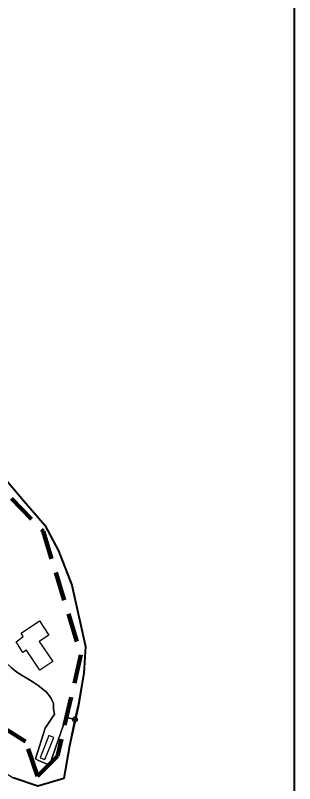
# Model space of a CAD drawing. Extents: x 645880 to 658994, y 884400 to 894744.
# Drawn here: x 658704 to 658994, y 890454 to 891254 of the extents above; entities that cross this region are included whole.
import ezdxf

# ---------------------------------------------------------------- set-up
doc = ezdxf.new("R2010")
doc.units = 0
doc.header["$LTSCALE"] = 10
doc.header["$PDMODE"] = 32
doc.header["$PDSIZE"] = 5
doc.linetypes.add('MEDIUM_DASHED', pattern=[4.5, 3, -1.5])
for name, color, linetype, lineweight in [('1', 7, 'Continuous', 25), ('15', 7, 'MEDIUM_DASHED', 100), ('55', 7, 'Continuous', 25), ('59', 7, 'Continuous', 40), ('62', 7, 'Continuous', 35)]:
    doc.layers.add(name, color=color, linetype=linetype, lineweight=lineweight)

msp = doc.modelspace()

# ---------------------------------------------------------------- linework, layer by layer
at = {"layer": '1'}
for points in [[(658739.03, 890473.33), (658756.51, 890523.43), (658765.5, 890521.08), (658769.12, 890537.27), (658774.78, 890569.34), (658776.65, 890596.85), (658762.13, 890660.79), (658748.52, 890696.29), (658734.11, 890723.12), (658711.99, 890748.7), (658685.73, 890779.68), (658649.08, 890813.91), (658607.39, 890842.81), (658572.51, 890864.27), (658498.11, 890905.65), (658476.25, 890915.58), (658449.03, 890925.07), (658444.85, 890926.07)], [(658662.52, 890612.9), (658668.56, 890606.13), (658673.54, 890600.57), (658678.91, 890594.73), (658683.33, 890589.88), (658689.89, 890583.59), (658693.41, 890580.53), (658699.14, 890575.22), (658704.92, 890570.34), (658710.44, 890566.72), (658716.62, 890563.17), (658722.06, 890559.71), (658727.26, 890556.49), (658732.2, 890552.61), (658736.08, 890549.32), (658738.88, 890545.93), (658740.77, 890542.72), (658743.25, 890537.52), (658743.36, 890531.77), (658744.1, 890526.67), (658734.42, 890511.87), (658724.66, 890480.11), (658727.49, 890478.43), (658739.03, 890473.33)]]:
    msp.add_lwpolyline(points, dxfattribs=at)
for points in [[(658711.37, 890590.72), (658704.25, 890601.6), (658711.61, 890607.32), (658709.56, 890610.62), (658728.72, 890623.6), (658738.4, 890608.56), (658728.43, 890602.16), (658742.52, 890581.44), (658728.89, 890572.2), (658715.05, 890593.02)], [(658729.25, 890481.2), (658734.28, 890479.2), (658743.5, 890502.28), (658738.48, 890504.3)]]:
    msp.add_lwpolyline(points, close=True, dxfattribs=at)
at = {"layer": '15'}
msp.add_lwpolyline([(658297.51, 891502.22), (658330.3, 891246.22), (658327.72, 891183.18), (658338.55, 891136.81), (658353.44, 891095.71), (658449.21, 890955.48), (658420.28, 890931.68), (658481.44, 890907.81), (658636.65, 890815.27), (658732.37, 890716.91), (658771.82, 890588.13), (658747.24, 890482.65), (658726.56, 890461.94), (658714.04, 890498.12), (658642.13, 890543.72), (658607.69, 890579.19), (658520.59, 890568.04), (658475.02, 890599.46), (658360.56, 890605.54), (658254.22, 890706.88), (658248.14, 890844.7), (658184.33, 890889.29), (658123.56, 891003.8)], dxfattribs=at)
at = {"layer": '55'}
for points in [[(658739.03, 890473.33), (658727.49, 890478.43), (658724.66, 890480.11), (658734.42, 890511.87), (658744.1, 890526.67), (658743.36, 890531.77), (658743.25, 890537.52), (658740.77, 890542.72), (658738.88, 890545.93), (658736.08, 890549.32), (658732.2, 890552.61), (658727.26, 890556.49), (658722.06, 890559.71), (658716.62, 890563.17), (658710.44, 890566.72), (658704.92, 890570.34), (658699.14, 890575.22), (658693.41, 890580.53), (658689.89, 890583.59), (658683.33, 890589.88), (658678.91, 890594.73), (658673.54, 890600.57), (658668.56, 890606.13), (658662.52, 890612.9)], [(658612.82, 890596.75), (658644.88, 890557.79), (658661.79, 890539.65), (658676.97, 890528.46), (658684.12, 890524.52), (658684.06, 890524.41), (658677.71, 890502.99), (658655.78, 890483.51), (658670.58, 890479.68), (658701.39, 890460.34), (658726.76, 890451.55), (658753.94, 890459.46), (658759.82, 890493.58), (658765.5, 890521.08)], [(658765.5, 890521.08), (658756.51, 890523.43), (658739.03, 890473.33)]]:
    msp.add_lwpolyline(points, dxfattribs=at)
msp.add_point((658765.5, 890521.08), dxfattribs=at)
at = {"layer": '59'}
msp.add_lwpolyline([(658685.73, 890779.68), (658711.99, 890748.7), (658734.11, 890723.12), (658748.52, 890696.29), (658762.13, 890660.79), (658776.65, 890596.85), (658774.78, 890569.34), (658768.88, 890534.01), (658759.82, 890493.58), (658753.94, 890459.46), (658726.76, 890451.55), (658701.39, 890460.34)], dxfattribs=at)
at = {"layer": '62', "lineweight": 40}
msp.add_lwpolyline([(650022.35, 889003.81), (658994.16, 889003.81), (658994.16, 894743.81), (650022.35, 894743.81)], close=True, dxfattribs=at)
msp.add_lwpolyline([(650022.35, 889003.81), (658994.16, 889003.81), (658994.16, 894743.81), (650022.35, 894743.81)], close=True, dxfattribs=at)

doc.saveas('drawing.dxf')
